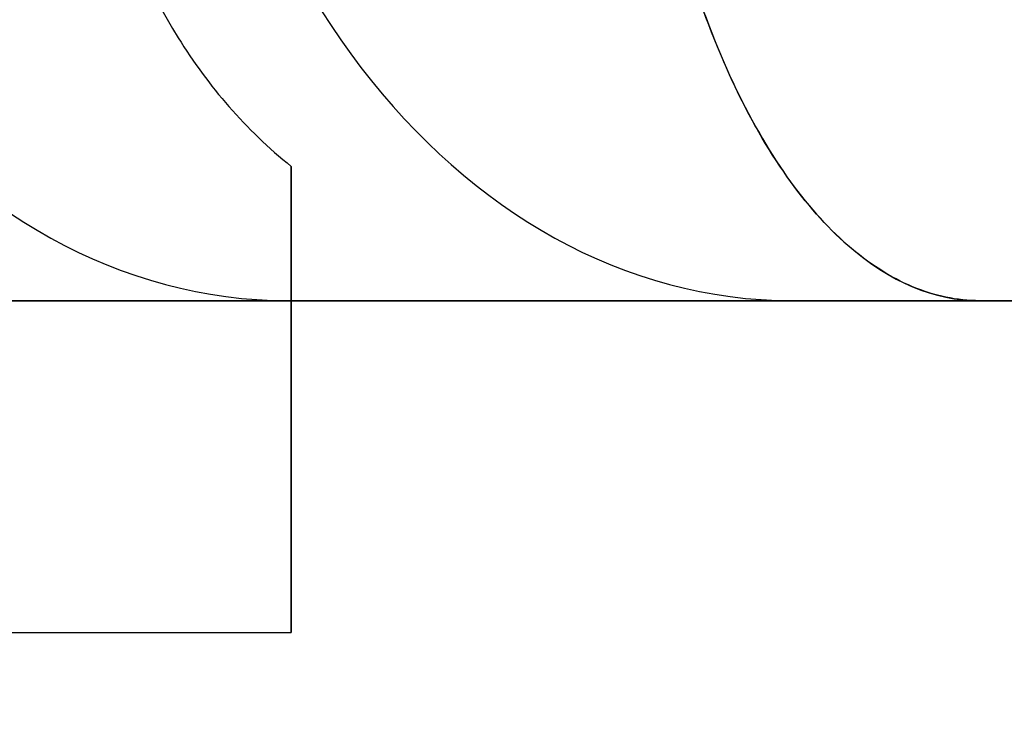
# Model space of a CAD drawing. Header units: millimetres. Extents: x -3796 to -2903, y 325 to 354.
# Tile 602 of 656: x -2973.75 to -2971.53, y 336.5 to 338.12. Entities that reach past the tile are written whole.
import ezdxf

# ---------------------------------------------------------------- set-up
doc = ezdxf.new("R2010")
doc.units = ezdxf.units.MM
doc.layers.add('METAL NEGRO', color=7, linetype='Continuous')

msp = doc.modelspace()

# ---------------------------------------------------------------- linework, layer by layer
at = {"layer": 'METAL NEGRO'}
for p, q in [((-2975.4276, 337.4829, 1878.5872), (-2970.6117, 337.4829, 1878.5872)), ((-2973.1394, 337.4829, 1876.4381), (-2973.1394, 336.7366, 1876.4381)), ((-2972.4943, 337.4829, 1875.0913), (-2972.4943, 337.4829, 1882.0831)), ((-2973.1394, 337.2596, 1874.8894), (-2973.1394, 337.2596, 1878.285))]:
    msp.add_line(p, q, dxfattribs=at)
at = {"layer": 'METAL NEGRO', "extrusion": (0.642788, -5.68434e-14, 0.766044)}
msp.add_arc((339.2829, 3486.8424, -469.9388), 1.8, 90, 180, dxfattribs=at)
at = {"layer": 'METAL NEGRO', "extrusion": (-0.642788, -5.68434e-14, 0.766044)}
msp.add_arc((-339.2829, -1071.7772, 3346.3259), 1.8, 270, 360, dxfattribs=at)
at = {"layer": 'METAL NEGRO', "extrusion": (-1, 0, 0)}
for start, end in [(310.4593, 0), (0, 41.4096)]:
    msp.add_arc((-339.7329, 1876.5872, 2973.1394), 3, start, end, dxfattribs=at)
at = {"layer": 'METAL NEGRO', "extrusion": (0, -1, 0)}
msp.add_arc((-2981.8894, 1878.5872, -337.4829), 11.2777, 336.03481, 23.96519, dxfattribs=at)
at = {"layer": 'METAL NEGRO'}
for points, knots in [([(-2973.6104, 339.2829, 1873.6212), (-2973.6291, 339.1356, 1873.6435), (-2973.6336, 338.9911, 1873.6766), (-2973.6151, 338.7078, 1873.7639), (-2973.5915, 338.5685, 1873.8187), (-2973.5162, 338.3101, 1873.9422), (-2973.4637, 338.1876, 1874.0124), (-2973.3262, 337.9667, 1874.1586), (-2973.2427, 337.8696, 1874.2335), (-2973.1394, 337.7862, 1874.3046)], [-1.791242, -1.791242, -1.791242, -1.791242, -1.343432, -1.343432, -0.895621, -0.895621, -0.447811, -0.447811, 0, 0, 0, 0]), ([(-2972.3729, 339.2829, 1872.1464), (-2972.3762, 339.1567, 1872.1504), (-2972.3731, 339.0307, 1872.1676), (-2972.355, 338.7892, 1872.2256), (-2972.3402, 338.6728, 1872.2663), (-2972.2993, 338.4483, 1872.3706), (-2972.2735, 338.3421, 1872.4337), (-2972.2138, 338.1479, 1872.5759), (-2972.1798, 338.0586, 1872.6555), (-2972.0654, 337.8143, 1872.9197), (-2971.9779, 337.6921, 1873.1181), (-2971.7858, 337.5243, 1873.5521), (-2971.6862, 337.4829, 1873.7763), (-2971.5839, 337.4829, 1874.0064)], [0, 0, 0, 0, 0.375838, 0.375838, 0.751676, 0.751676, 1.127515, 1.127515, 1.503353, 1.503353, 2.255029, 2.255029, 3.006706, 3.006706, 3.006706, 3.006706]), ([(-2971.5839, 337.4829, 1883.168), (-2971.6349, 337.4829, 1883.2829), (-2971.6854, 337.4935, 1883.3965), (-2971.7852, 337.5353, 1883.6211), (-2971.8348, 337.567, 1883.733), (-2971.9299, 337.6503, 1883.9479), (-2971.9756, 337.7018, 1884.0514), (-2972.0629, 337.8253, 1884.25), (-2972.1045, 337.8977, 1884.345), (-2972.2174, 338.1394, 1884.606), (-2972.2795, 338.3389, 1884.7532), (-2972.3402, 338.6734, 1884.9083), (-2972.3553, 338.7926, 1884.9498), (-2972.3732, 339.0338, 1885.0074), (-2972.3762, 339.157, 1885.0241), (-2972.3729, 339.2829, 1885.028)], [0, 0, 0, 0, 0.37557, 0.37557, 0.75114, 0.75114, 1.12671, 1.12671, 1.502279, 1.502279, 2.253419, 2.253419, 2.628989, 2.628989, 3.004559, 3.004559, 3.004559, 3.004559])]:
    msp.add_open_spline(points, degree=3, knots=knots, dxfattribs=at)
for points, weights, degree in [([(-2973.1394, 337.4829, 1875.8602), (-2973.1394, 337.4829, 1875.3023), (-2973.1394, 337.587, 1874.7685), (-2973.1394, 337.7862, 1874.3046)], [1, 0.971301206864, 0.971301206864, 1], 3), ([(-2970.6117, 337.4829, 1878.5872), (-2972.4571, 328.2329, 1878.5872), (-2981.8894, 328.2329, 1878.5872)], [0.931934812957, 0.746414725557, 1], 2)]:
    msp.add_rational_spline(points, weights, degree=degree, dxfattribs=at)
for points in [[(-2973.1394, 337.4829, 1878.5715), (-2975.4408, 337.4829, 1878.5715)], [(-2975.4408, 337.4829, 1878.5715), (-2971.5839, 337.4829, 1883.168)], [(-2973.1394, 337.4829, 1878.5715), (-2973.1394, 337.4829, 1875.8602)], [(-2971.5839, 337.4829, 1874.0064), (-2973.1394, 337.4829, 1875.8602)], [(-2981.8894, 336.7329, 1876.5872), (-2973.1394, 336.7329, 1876.5872)]]:
    msp.add_open_spline(points, degree=1, dxfattribs=at)

doc.saveas('drawing.dxf')
